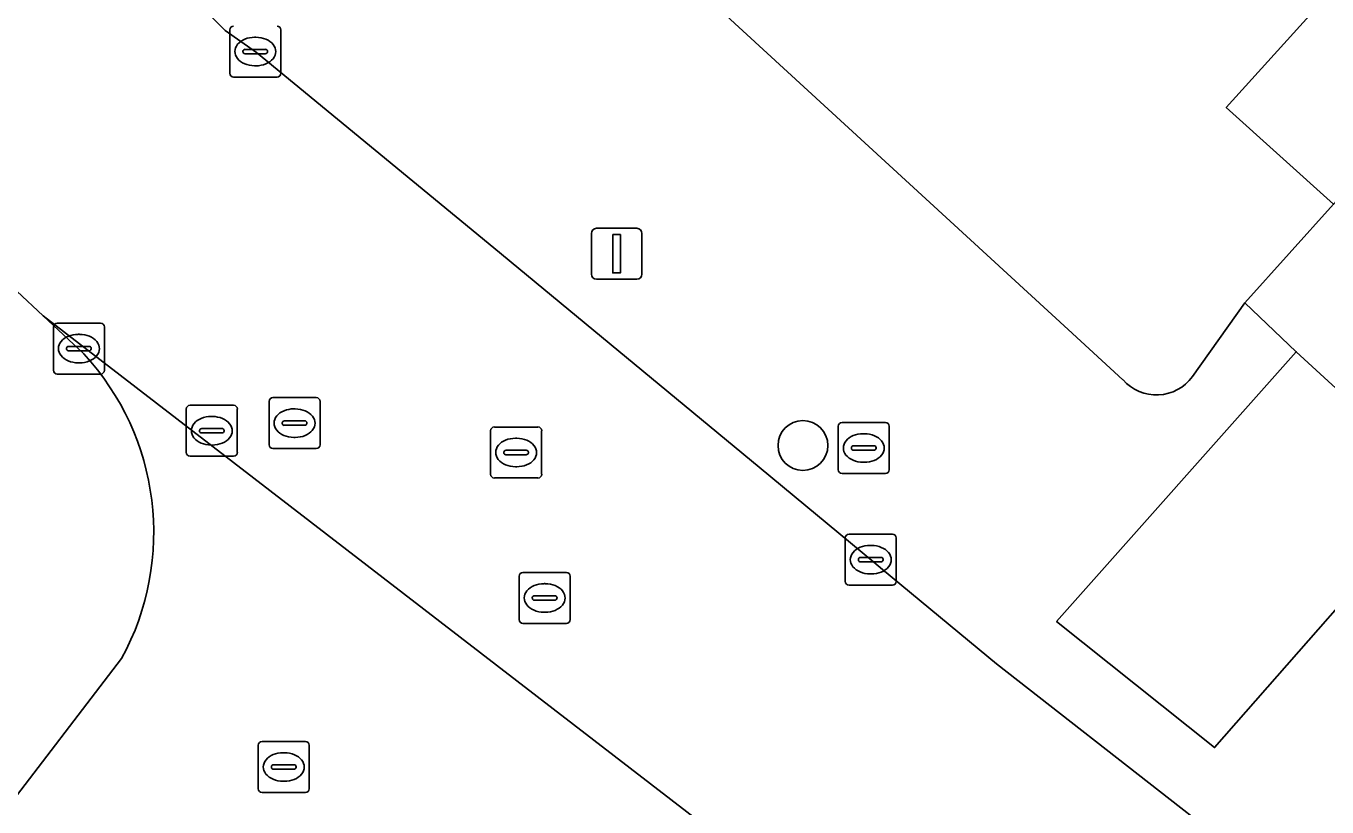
# Model space of a CAD drawing. Extents: x 159039 to 160102, y 381214 to 382524.
# Drawn here: x 159414.31 to 159439.83, y 382000.22 to 382015.54 of the extents above; entities that cross this region are included whole.
import ezdxf

# ---------------------------------------------------------------- set-up
doc = ezdxf.new("R2010")
doc.units = 0
for name, color, linetype in [('IMGEO_Boom', 7, 'Continuous'), ('IMGEO_Brandkraan', 7, 'Continuous'), ('IMGEO_Erf', 7, 'Continuous'), ('IMGEO_Kolk', 7, 'Continuous'), ('IMGEO_Lichtmast', 7, 'Continuous'), ('IMGEO_Pand', 7, 'Continuous'), ('IMGEO_Rijbaan_lokaal_open', 7, 'Continuous'), ('IMGEO_Rioolput', 7, 'Continuous'), ('IMGEO_Voetpad_open', 7, 'Continuous')]:
    doc.layers.add(name, color=color, linetype=linetype)

msp = doc.modelspace()

# ---------------------------------------------------------------- linework, layer by layer
at = {"layer": 'IMGEO_Boom'}
msp.add_circle((159429.548, 382007.316), 0.489, dxfattribs=at)
at = {"layer": 'IMGEO_Brandkraan'}
for p, q in [((159430.315, 382007.766), (159431.167, 382007.766)), ((159430.24, 382006.84), (159430.24, 382007.692)), ((159430.728, 382007.546), (159430.753, 382007.546)), ((159431.241, 382007.692), (159431.241, 382006.84)), ((159430.499, 382007.26), (159430.499, 382007.272)), ((159430.937, 382007.223), (159430.539, 382007.223)), ((159430.542, 382007.309), (159430.94, 382007.309)), ((159430.983, 382007.272), (159430.983, 382007.26)), ((159430.751, 382006.986), (159430.726, 382006.986)), ((159431.167, 382006.766), (159430.315, 382006.766))]:
    msp.add_line(p, q, dxfattribs=at)
for points in [[(159430.315, 382007.766), (159431.167, 382007.766)], [(159430.24, 382006.84), (159430.24, 382007.692)], [(159431.241, 382007.692), (159431.241, 382006.84)], [(159431.167, 382006.766), (159430.315, 382006.766)]]:
    msp.add_lwpolyline(points, dxfattribs=at)
for centre, radius, start, end in [((159430.317, 382007.69), 0.0765, 91.552, 178.448), ((159430.317, 382007.69), 0.0765, 91.552, 178.448), ((159431.165, 382007.69), 0.0765, 1.552, 88.448), ((159431.165, 382007.69), 0.0765, 1.552, 88.448), ((159430.539, 382007.269), 0.0403, 85.8775, 175.7526), ((159430.536, 382007.259), 0.0366, 178.938, 274.7102), ((159430.94, 382007.266), 0.043, 264.8664, 352.4533), ((159430.944, 382007.271), 0.0386, 1.7309, 96.639), ((159430.317, 382006.842), 0.0765, 181.552, 268.448), ((159430.317, 382006.842), 0.0765, 181.552, 268.448), ((159431.165, 382006.842), 0.0765, 271.552, 358.448), ((159431.165, 382006.842), 0.0765, 271.552, 358.448)]:
    msp.add_arc(centre, radius, start, end, dxfattribs=at)
for centre, major_axis, ratio, start_param, end_param in [((159430.727, 382007.266), (-0.387, 0.002), 0.722429, 4.712389, 7.853982), ((159430.752, 382007.266), (-0.39, 0.002), 0.717154, 1.570796, 4.712389)]:
    msp.add_ellipse(centre, major_axis=major_axis, ratio=ratio, start_param=start_param, end_param=end_param, dxfattribs=at)
at = {"layer": 'IMGEO_Erf'}
for points in [[(159437.186, 382008.666), (159438.213, 382010.111), (159439.956, 382012.046), (159437.85, 382013.944), (159440.488, 382016.871), (159443.082, 382019.75), (159445.189, 382017.852), (159448.056, 382021.101), (159445.939, 382023.001), (159448.648, 382026.02), (159451.151, 382028.809)], [(159420.547, 382022.636), (159434.747, 382009.592), (159435.825, 382008.602)]]:
    msp.add_lwpolyline(points, dxfattribs=at)
msp.add_arc((159436.48, 382009.181), 0.874, 221.4968, 323.8878, dxfattribs=at)
at = {"layer": 'IMGEO_Kolk'}
for p, q in [((159418.306, 382014.617), (159418.306, 382015.469)), ((159419.307, 382015.469), (159419.307, 382014.617)), ((159418.794, 382015.323), (159418.819, 382015.323)), ((159418.565, 382015.037), (159418.565, 382015.049)), ((159419.003, 382015), (159418.605, 382015)), ((159418.608, 382015.086), (159419.006, 382015.086)), ((159419.049, 382015.049), (159419.049, 382015.037)), ((159418.817, 382014.763), (159418.792, 382014.763)), ((159419.233, 382014.543), (159418.381, 382014.543)), ((159414.846, 382008.79), (159414.846, 382009.642)), ((159414.921, 382009.716), (159415.773, 382009.716)), ((159415.334, 382009.496), (159415.359, 382009.496)), ((159415.847, 382009.642), (159415.847, 382008.79)), ((159415.148, 382009.259), (159415.546, 382009.259)), ((159415.105, 382009.21), (159415.105, 382009.222)), ((159415.543, 382009.173), (159415.145, 382009.173)), ((159415.589, 382009.222), (159415.589, 382009.21)), ((159415.773, 382008.716), (159414.921, 382008.716)), ((159415.357, 382008.936), (159415.332, 382008.936)), ((159430.377, 382004.65), (159430.377, 382005.502)), ((159430.452, 382005.576), (159431.304, 382005.576)), ((159431.378, 382005.502), (159431.378, 382004.65)), ((159430.865, 382005.356), (159430.89, 382005.356)), ((159430.636, 382005.07), (159430.636, 382005.082)), ((159431.074, 382005.033), (159430.676, 382005.033)), ((159430.679, 382005.119), (159431.077, 382005.119)), ((159431.12, 382005.082), (159431.12, 382005.07)), ((159430.888, 382004.796), (159430.863, 382004.796)), ((159431.304, 382004.576), (159430.452, 382004.576))]:
    msp.add_line(p, q, dxfattribs=at)
for points in [[(159418.306, 382014.617), (159418.306, 382015.469)], [(159419.307, 382015.469), (159419.307, 382014.617)], [(159419.233, 382014.543), (159418.381, 382014.543)], [(159414.846, 382008.79), (159414.846, 382009.642)], [(159414.921, 382009.716), (159415.773, 382009.716)], [(159415.847, 382009.642), (159415.847, 382008.79)], [(159415.773, 382008.716), (159414.921, 382008.716)], [(159430.377, 382004.65), (159430.377, 382005.502)], [(159430.452, 382005.576), (159431.304, 382005.576)], [(159431.378, 382005.502), (159431.378, 382004.65)], [(159431.304, 382004.576), (159430.452, 382004.576)]]:
    msp.add_lwpolyline(points, dxfattribs=at)
for centre, radius, start, end in [((159418.383, 382015.467), 0.0765, 91.552, 178.448), ((159418.383, 382015.467), 0.0765, 91.552, 178.448), ((159419.231, 382015.467), 0.0765, 1.552, 88.448), ((159419.231, 382015.467), 0.0765, 1.552, 88.448), ((159418.605, 382015.046), 0.0403, 85.8775, 175.7526), ((159418.602, 382015.036), 0.0366, 178.938, 274.7102), ((159419.006, 382015.043), 0.043, 264.8664, 352.4533), ((159419.01, 382015.048), 0.0386, 1.7309, 96.639), ((159418.383, 382014.619), 0.0765, 181.552, 268.448), ((159418.383, 382014.619), 0.0765, 181.552, 268.448), ((159419.231, 382014.619), 0.0765, 271.552, 358.448), ((159419.231, 382014.619), 0.0765, 271.552, 358.448), ((159414.923, 382009.64), 0.0765, 91.552, 178.448), ((159414.923, 382009.64), 0.0765, 91.552, 178.448), ((159415.771, 382009.64), 0.0765, 1.552, 88.448), ((159415.771, 382009.64), 0.0765, 1.552, 88.448), ((159415.145, 382009.219), 0.0403, 85.8775, 175.7526), ((159415.55, 382009.221), 0.0386, 1.7309, 96.639), ((159415.142, 382009.209), 0.0366, 178.938, 274.7102), ((159415.546, 382009.216), 0.043, 264.8664, 352.4533), ((159414.923, 382008.792), 0.0765, 181.552, 268.448), ((159414.923, 382008.792), 0.0765, 181.552, 268.448), ((159415.771, 382008.792), 0.0765, 271.552, 358.448), ((159415.771, 382008.792), 0.0765, 271.552, 358.448), ((159430.454, 382005.5), 0.0765, 91.552, 178.448), ((159430.454, 382005.5), 0.0765, 91.552, 178.448), ((159431.302, 382005.5), 0.0765, 1.552, 88.448), ((159431.302, 382005.5), 0.0765, 1.552, 88.448), ((159430.676, 382005.079), 0.0403, 85.8775, 175.7526), ((159430.673, 382005.069), 0.0366, 178.938, 274.7102), ((159431.077, 382005.076), 0.043, 264.8664, 352.4533), ((159431.081, 382005.081), 0.0386, 1.7309, 96.639), ((159430.454, 382004.652), 0.0765, 181.552, 268.448), ((159430.454, 382004.652), 0.0765, 181.552, 268.448), ((159431.302, 382004.652), 0.0765, 271.552, 358.448), ((159431.302, 382004.652), 0.0765, 271.552, 358.448)]:
    msp.add_arc(centre, radius, start, end, dxfattribs=at)
for centre, major_axis, ratio, start_param, end_param in [((159418.793, 382015.043), (-0.387, 0.002), 0.722429, 4.712389, 7.853982), ((159418.818, 382015.043), (-0.39, 0.002), 0.717154, 1.570796, 4.712389), ((159415.333, 382009.216), (-0.387, 0.002), 0.722429, 4.712389, 7.853982), ((159415.358, 382009.216), (-0.39, 0.002), 0.717154, 1.570796, 4.712389), ((159430.864, 382005.076), (-0.387, 0.002), 0.722429, 4.712389, 7.853982), ((159430.889, 382005.076), (-0.39, 0.002), 0.717154, 1.570796, 4.712389)]:
    msp.add_ellipse(centre, major_axis=major_axis, ratio=ratio, start_param=start_param, end_param=end_param, dxfattribs=at)
at = {"layer": 'IMGEO_Lichtmast'}
for p, q in [((159425.498, 382011.576), (159426.288, 382011.576)), ((159426.288, 382011.576), (159425.498, 382011.576)), ((159425.398, 382010.676), (159425.398, 382011.476)), ((159425.398, 382011.476), (159425.398, 382010.676)), ((159426.388, 382011.476), (159426.388, 382010.676)), ((159426.388, 382010.676), (159426.388, 382011.476)), ((159426.288, 382010.576), (159425.498, 382010.576)), ((159425.498, 382010.576), (159426.288, 382010.576))]:
    msp.add_line(p, q, dxfattribs=at)
msp.add_lwpolyline([(159425.818, 382011.451), (159425.968, 382011.451), (159425.968, 382010.701), (159425.818, 382010.701), (159425.818, 382011.451)], dxfattribs=at)
for centre, start, end in [((159425.498, 382011.476), 90, 180), ((159425.498, 382011.476), 90, 180), ((159426.288, 382011.476), 0, 90), ((159426.288, 382011.476), 360, 90), ((159425.498, 382010.676), 180, 270), ((159425.498, 382010.676), 180, 270), ((159426.288, 382010.676), 270, 0), ((159426.288, 382010.676), 270, 0)]:
    msp.add_arc(centre, 0.1, start, end, dxfattribs=at)
at = {"layer": 'IMGEO_Pand'}
msp.add_lwpolyline([(159442.598, 382014.977), (159440.488, 382016.871), (159437.85, 382013.944), (159439.956, 382012.046)], close=True, dxfattribs=at)
at = {"layer": 'IMGEO_Rijbaan_lokaal_open'}
for points in [[(159403.117, 382018.417), (159413.97, 382010.442), (159414.131, 382010.342), (159414.649, 382009.857), (159428.781, 381998.963), (159429.268, 381998.566), (159433.841, 381994.834), (159441.923, 381988.326)], [(159423.484, 382011.193), (159418.831, 382015.025), (159418.213, 382015.458)], [(159439.956, 382012.046), (159438.213, 382010.111), (159439.224, 382009.155), (159442.11, 382006.504)], [(159445.068, 381993.5), (159438.342, 381999.131), (159437.228, 382000), (159436.96, 382000.209), (159433.343, 382003.032), (159431.111, 382004.883), (159430.938, 382005.027), (159428.686, 382006.888), (159423.484, 382011.193)], [(159428.781, 381998.963), (159414.649, 382009.857), (159415.443, 382009.112)], [(159416.185, 382003.138), (159413.774, 382000), (159413.438, 381999.563), (159413.105, 381999.127), (159408.558, 381993.176), (159406.641, 381990.648), (159412.416, 381986.311), (159415.967, 381991.036), (159421.514, 381998.432)]]:
    msp.add_lwpolyline(points, dxfattribs=at)
msp.add_lwpolyline([(159442.11, 382006.504), (159439.224, 382009.155), (159434.521, 382003.863), (159437.623, 382001.389)], close=True, dxfattribs=at)
for centre, radius, start, end in [((159424.038, 382021.487), 8.384, 192.1959, 225.9842), ((159411.657, 382005.609), 5.158, 331.3786, 42.7817)]:
    msp.add_arc(centre, radius, start, end, dxfattribs=at)
at = {"layer": 'IMGEO_Rioolput'}
for p, q in [((159419.151, 382008.254), (159420.003, 382008.254)), ((159417.453, 382007.178), (159417.453, 382008.03)), ((159417.528, 382008.104), (159418.38, 382008.104)), ((159418.454, 382008.03), (159418.454, 382007.178)), ((159419.076, 382007.328), (159419.076, 382008.18)), ((159419.564, 382008.034), (159419.589, 382008.034)), ((159420.077, 382008.18), (159420.077, 382007.328)), ((159417.941, 382007.884), (159417.966, 382007.884)), ((159419.335, 382007.748), (159419.335, 382007.76)), ((159419.773, 382007.711), (159419.375, 382007.711)), ((159419.378, 382007.797), (159419.776, 382007.797)), ((159419.819, 382007.76), (159419.819, 382007.748)), ((159417.712, 382007.598), (159417.712, 382007.61)), ((159418.15, 382007.561), (159417.752, 382007.561)), ((159417.755, 382007.647), (159418.153, 382007.647)), ((159418.196, 382007.61), (159418.196, 382007.598)), ((159419.587, 382007.474), (159419.562, 382007.474)), ((159423.422, 382006.752), (159423.422, 382007.604)), ((159423.497, 382007.678), (159424.349, 382007.678)), ((159423.91, 382007.458), (159423.935, 382007.458)), ((159424.423, 382007.604), (159424.423, 382006.752)), ((159417.964, 382007.324), (159417.939, 382007.324)), ((159420.003, 382007.254), (159419.151, 382007.254)), ((159423.724, 382007.221), (159424.122, 382007.221)), ((159418.38, 382007.104), (159417.528, 382007.104)), ((159423.681, 382007.172), (159423.681, 382007.184)), ((159424.119, 382007.135), (159423.721, 382007.135)), ((159424.165, 382007.184), (159424.165, 382007.172)), ((159424.349, 382006.678), (159423.497, 382006.678)), ((159423.933, 382006.898), (159423.908, 382006.898)), ((159423.981, 382003.899), (159423.981, 382004.751)), ((159424.056, 382004.825), (159424.908, 382004.825)), ((159424.982, 382004.751), (159424.982, 382003.899)), ((159424.469, 382004.605), (159424.494, 382004.605)), ((159424.24, 382004.319), (159424.24, 382004.331)), ((159424.678, 382004.282), (159424.28, 382004.282)), ((159424.283, 382004.368), (159424.681, 382004.368)), ((159424.724, 382004.331), (159424.724, 382004.319)), ((159424.492, 382004.045), (159424.467, 382004.045)), ((159424.908, 382003.825), (159424.056, 382003.825)), ((159418.864, 382000.583), (159418.864, 382001.435)), ((159418.939, 382001.509), (159419.791, 382001.509)), ((159419.865, 382001.435), (159419.865, 382000.583)), ((159419.352, 382001.289), (159419.377, 382001.289)), ((159419.123, 382001.003), (159419.123, 382001.015)), ((159419.561, 382000.966), (159419.163, 382000.966)), ((159419.166, 382001.052), (159419.564, 382001.052)), ((159419.607, 382001.015), (159419.607, 382001.003)), ((159419.375, 382000.729), (159419.35, 382000.729)), ((159419.791, 382000.509), (159418.939, 382000.509))]:
    msp.add_line(p, q, dxfattribs=at)
for points in [[(159419.151, 382008.254), (159420.003, 382008.254)], [(159417.453, 382007.178), (159417.453, 382008.03)], [(159417.528, 382008.104), (159418.38, 382008.104)], [(159418.454, 382008.03), (159418.454, 382007.178)], [(159419.076, 382007.328), (159419.076, 382008.18)], [(159420.077, 382008.18), (159420.077, 382007.328)], [(159423.422, 382006.752), (159423.422, 382007.604)], [(159423.497, 382007.678), (159424.349, 382007.678)], [(159424.423, 382007.604), (159424.423, 382006.752)], [(159420.003, 382007.254), (159419.151, 382007.254)], [(159418.38, 382007.104), (159417.528, 382007.104)], [(159424.349, 382006.678), (159423.497, 382006.678)], [(159423.981, 382003.899), (159423.981, 382004.751)], [(159424.056, 382004.825), (159424.908, 382004.825)], [(159424.982, 382004.751), (159424.982, 382003.899)], [(159424.908, 382003.825), (159424.056, 382003.825)], [(159418.864, 382000.583), (159418.864, 382001.435)], [(159418.939, 382001.509), (159419.791, 382001.509)], [(159419.865, 382001.435), (159419.865, 382000.583)], [(159419.791, 382000.509), (159418.939, 382000.509)]]:
    msp.add_lwpolyline(points, dxfattribs=at)
for centre, radius, start, end in [((159419.153, 382008.178), 0.0765, 91.552, 178.448), ((159419.153, 382008.178), 0.0765, 91.552, 178.448), ((159420.001, 382008.178), 0.0765, 1.552, 88.448), ((159420.001, 382008.178), 0.0765, 1.552, 88.448), ((159417.53, 382008.028), 0.0765, 91.552, 178.448), ((159417.53, 382008.028), 0.0765, 91.552, 178.448), ((159418.378, 382008.028), 0.0765, 1.552, 88.448), ((159418.378, 382008.028), 0.0765, 1.552, 88.448), ((159419.375, 382007.757), 0.0403, 85.8775, 175.7526), ((159419.372, 382007.747), 0.0366, 178.938, 274.7102), ((159419.776, 382007.754), 0.043, 264.8664, 352.4533), ((159419.78, 382007.759), 0.0386, 1.7309, 96.639), ((159417.752, 382007.607), 0.0403, 85.8775, 175.7526), ((159417.749, 382007.597), 0.0366, 178.938, 274.7102), ((159418.153, 382007.604), 0.043, 264.8664, 352.4533), ((159418.157, 382007.609), 0.0386, 1.7309, 96.639), ((159423.499, 382007.602), 0.0765, 91.552, 178.448), ((159423.499, 382007.602), 0.0765, 91.552, 178.448), ((159424.347, 382007.602), 0.0765, 1.552, 88.448), ((159424.347, 382007.602), 0.0765, 1.552, 88.448), ((159419.153, 382007.33), 0.0765, 181.552, 268.448), ((159419.153, 382007.33), 0.0765, 181.552, 268.448), ((159420.001, 382007.33), 0.0765, 271.552, 358.448), ((159420.001, 382007.33), 0.0765, 271.552, 358.448), ((159423.721, 382007.181), 0.0403, 85.8775, 175.7526), ((159424.126, 382007.183), 0.0386, 1.7309, 96.639), ((159417.53, 382007.18), 0.0765, 181.552, 268.448), ((159417.53, 382007.18), 0.0765, 181.552, 268.448), ((159418.378, 382007.18), 0.0765, 271.552, 358.448), ((159418.378, 382007.18), 0.0765, 271.552, 358.448), ((159423.718, 382007.171), 0.0366, 178.938, 274.7102), ((159424.122, 382007.178), 0.043, 264.8664, 352.4533), ((159423.499, 382006.754), 0.0765, 181.552, 268.448), ((159423.499, 382006.754), 0.0765, 181.552, 268.448), ((159424.347, 382006.754), 0.0765, 271.552, 358.448), ((159424.347, 382006.754), 0.0765, 271.552, 358.448), ((159424.058, 382004.749), 0.0765, 91.552, 178.448), ((159424.058, 382004.749), 0.0765, 91.552, 178.448), ((159424.906, 382004.749), 0.0765, 1.552, 88.448), ((159424.906, 382004.749), 0.0765, 1.552, 88.448), ((159424.28, 382004.328), 0.0403, 85.8775, 175.7526), ((159424.277, 382004.318), 0.0366, 178.938, 274.7102), ((159424.681, 382004.325), 0.043, 264.8664, 352.4533), ((159424.685, 382004.33), 0.0386, 1.7309, 96.639), ((159424.058, 382003.901), 0.0765, 181.552, 268.448), ((159424.058, 382003.901), 0.0765, 181.552, 268.448), ((159424.906, 382003.901), 0.0765, 271.552, 358.448), ((159424.906, 382003.901), 0.0765, 271.552, 358.448), ((159418.941, 382001.433), 0.0765, 91.552, 178.448), ((159418.941, 382001.433), 0.0765, 91.552, 178.448), ((159419.789, 382001.433), 0.0765, 1.552, 88.448), ((159419.789, 382001.433), 0.0765, 1.552, 88.448), ((159419.163, 382001.012), 0.0403, 85.8775, 175.7526), ((159419.16, 382001.002), 0.0366, 178.938, 274.7102), ((159419.564, 382001.009), 0.043, 264.8664, 352.4533), ((159419.568, 382001.014), 0.0386, 1.7309, 96.639), ((159418.941, 382000.585), 0.0765, 181.552, 268.448), ((159418.941, 382000.585), 0.0765, 181.552, 268.448), ((159419.789, 382000.585), 0.0765, 271.552, 358.448), ((159419.789, 382000.585), 0.0765, 271.552, 358.448)]:
    msp.add_arc(centre, radius, start, end, dxfattribs=at)
for centre, major_axis, ratio, start_param, end_param in [((159419.563, 382007.754), (-0.387, 0.002), 0.722429, 4.712389, 7.853982), ((159419.588, 382007.754), (-0.39, 0.002), 0.717154, 1.570796, 4.712389), ((159417.94, 382007.604), (-0.387, 0.002), 0.722429, 4.712389, 7.853982), ((159417.965, 382007.604), (-0.39, 0.002), 0.717154, 1.570796, 4.712389), ((159423.909, 382007.178), (-0.387, 0.002), 0.722429, 4.712389, 7.853982), ((159423.934, 382007.178), (-0.39, 0.002), 0.717154, 1.570796, 4.712389), ((159424.468, 382004.325), (-0.387, 0.002), 0.722429, 4.712389, 7.853982), ((159424.493, 382004.325), (-0.39, 0.002), 0.717154, 1.570796, 4.712389), ((159419.351, 382001.009), (-0.387, 0.002), 0.722429, 4.712389, 7.853982), ((159419.376, 382001.009), (-0.39, 0.002), 0.717154, 1.570796, 4.712389)]:
    msp.add_ellipse(centre, major_axis=major_axis, ratio=ratio, start_param=start_param, end_param=end_param, dxfattribs=at)
at = {"layer": 'IMGEO_Voetpad_open'}
for points in [[(159435.825, 382008.602), (159434.747, 382009.592), (159420.547, 382022.636)], [(159418.213, 382015.458), (159418.831, 382015.025), (159423.484, 382011.193), (159428.686, 382006.888), (159430.938, 382005.027), (159431.111, 382004.883), (159433.343, 382003.032), (159436.96, 382000.209), (159437.228, 382000), (159438.342, 381999.131), (159445.068, 381993.5), (159453.588, 381986.5), (159465.366, 381976.894), (159470.716, 381972.439), (159478.439, 381966.173), (159490.011, 381956.729), (159493.902, 381953.566), (159495.4, 381952.384)], [(159415.443, 382009.112), (159414.649, 382009.857), (159414.131, 382010.342), (159413.97, 382010.442), (159413.29, 382010.753)], [(159440.227, 382002.331), (159442.726, 382005.059), (159443.192, 382005.582), (159442.11, 382006.504), (159437.623, 382001.389), (159434.521, 382003.863), (159439.224, 382009.155), (159438.213, 382010.111), (159437.186, 382008.666)], [(159364.911, 381935.394), (159365.26, 381935.852), (159364.864, 381936.156), (159367.227, 381939.263), (159367.623, 381938.959), (159371.448, 381943.987), (159376.604, 381950.827), (159381.096, 381956.711), (159383.665, 381960.085), (159387.743, 381965.439), (159395.307, 381975.538), (159400.92, 381983.103), (159405.076, 381988.584), (159406.641, 381990.648), (159408.558, 381993.176), (159413.105, 381999.127), (159413.438, 381999.563), (159413.774, 382000), (159416.185, 382003.138)]]:
    msp.add_lwpolyline(points, dxfattribs=at)
for centre, radius, start, end in [((159424.038, 382021.487), 8.384, 192.1959, 225.9842), ((159411.657, 382005.609), 5.158, 331.3786, 42.7817), ((159436.48, 382009.181), 0.874, 221.4968, 323.8878)]:
    msp.add_arc(centre, radius, start, end, dxfattribs=at)

doc.saveas('drawing.dxf')
